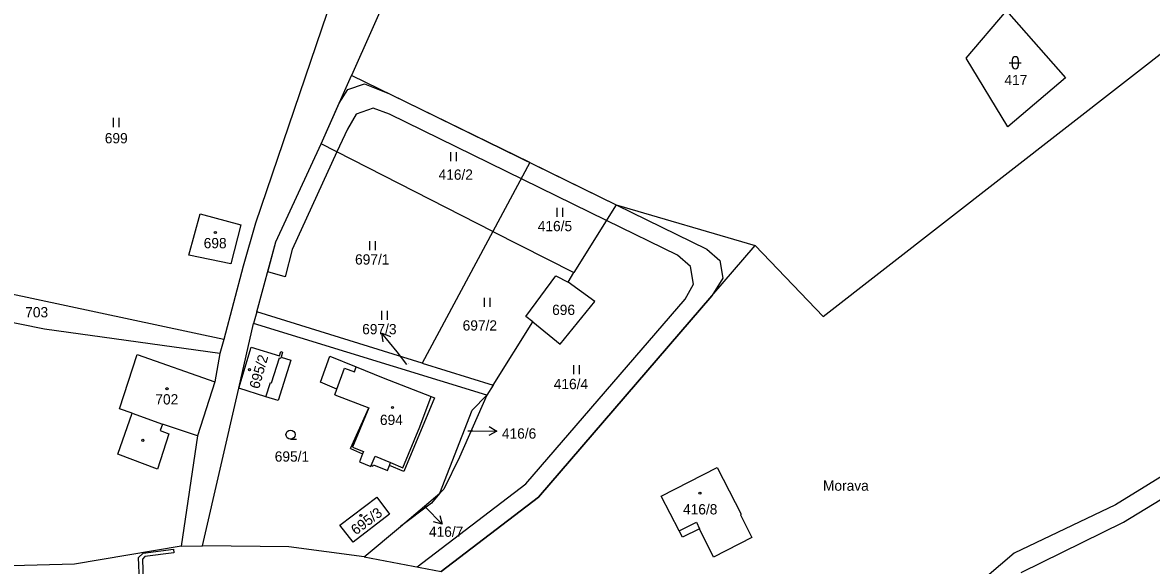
# Model space of a CAD drawing. Extents: x -670359 to -660124, y -978807 to -970072.
# Drawn here: x -668641.1 to -668454.3, y -977671.6 to -977581.7 of the extents above; entities that cross this region are included whole.
import ezdxf

# ---------------------------------------------------------------- set-up
doc = ezdxf.new("R2010")
doc.units = 0
for name, color, linetype in [('Hranice parcel', 7, 'Continuous'), ('Parcelní čísla', 7, 'Continuous'), ('Pop  PČ popisy', 7, 'Continuous'), ('Vnitřní kresba', 7, 'Continuous'), ('Věcná břemena k části', 7, 'Continuous'), ('Značky budov', 7, 'Continuous'), ('Značky kultur', 7, 'Continuous')]:
    doc.layers.add(name, color=color, linetype=linetype)

msp = doc.modelspace()

# ---------------------------------------------------------------- linework, layer by layer
at = {"layer": 'Hranice parcel'}
for p, q in [((-668557.18, -977604.87), (-668586.71, -977590.44)), ((-668563.3, -977616.26), (-668591.75, -977601.77)), ((-668557.18, -977604.87), (-668563.3, -977616.26)), ((-668557.18, -977604.87), (-668542.9, -977611.84)), ((-668542.9, -977611.84), (-668519.87, -977618.61)), ((-668563.3, -977616.26), (-668575, -977638.05)), ((-668563.3, -977616.26), (-668549.89, -977623.09)), ((-668602.37, -977629.57), (-668599.22, -977618)), ((-668605.37, -977642.22), (-668602.9, -977631.5)), ((-668563.24, -977641.7), (-668556.67, -977631.25)), ((-668605.37, -977642.22), (-668603.32, -977635.42)), ((-668603.32, -977635.42), (-668598.63, -977636.89)), ((-668598.63, -977636.89), (-668598.41, -977636.17)), ((-668598.41, -977636.17), (-668598.11, -977636.26)), ((-668598.11, -977636.26), (-668598.36, -977637.06)), ((-668598.36, -977637.06), (-668596.76, -977637.56)), ((-668596.76, -977637.56), (-668598.87, -977644.27)), ((-668585.92, -977638.68), (-668581.45, -977640.5)), ((-668575, -977638.05), (-668563.24, -977641.7)), ((-668600.87, -977643.66), (-668605.37, -977642.22)), ((-668589.47, -977643.33), (-668589.11, -977642.36)), ((-668598.87, -977644.27), (-668600.87, -977643.66)), ((-668589.47, -977643.33), (-668583.84, -977645.49)), ((-668573.52, -977643.59), (-668572.97, -977643.8)), ((-668586.88, -977652.2), (-668584.86, -977653.08)), ((-668584.86, -977653.08), (-668585.39, -977654.43)), ((-668585.39, -977654.43), (-668583.52, -977655.19)), ((-668583.52, -977655.19), (-668583.44, -977655)), ((-668583.44, -977655), (-668583.18, -977655.11)), ((-668583.18, -977655.11), (-668583.09, -977654.89)), ((-668583.09, -977654.89), (-668580.76, -977655.85)), ((-668580.76, -977655.85), (-668580.41, -977655)), ((-668535.43, -977660.12), (-668526.2, -977655.34)), ((-668526.2, -977655.34), (-668522.22, -977663.1)), ((-668588.63, -977664.88), (-668582.54, -977660.26)), ((-668582.54, -977660.26), (-668580.43, -977663.1)), ((-668532.5, -977665.86), (-668535.43, -977660.12)), ((-668580.43, -977663.1), (-668586.44, -977667.7)), ((-668522.22, -977663.1), (-668522.33, -977663.17)), ((-668522.33, -977663.17), (-668520.43, -977666.96)), ((-668586.44, -977667.7), (-668588.63, -977664.88)), ((-668531.93, -977666.88), (-668532.5, -977665.86)), ((-668529.1, -977665.48), (-668531.93, -977666.88)), ((-668526.78, -977670.2), (-668529.1, -977665.48)), ((-668520.43, -977666.96), (-668526.78, -977670.2))]:
    msp.add_line(p, q, dxfattribs=at)
for points in [[(-668563.82, -977538.97), (-668586.71, -977590.44)], [(-668508.63, -977630.34), (-668419.28, -977560.69)], [(-668589.87, -977577.38), (-668602.57, -977614.87)], [(-668484.97, -977587.6), (-668478.29, -977579.75)], [(-668478.29, -977579.75), (-668468.51, -977590.82)], [(-668478.08, -977598.96), (-668484.97, -977587.6)], [(-668591.75, -977601.77), (-668586.71, -977590.44)], [(-668468.51, -977590.82), (-668478.08, -977598.96)], [(-668599.22, -977618), (-668591.75, -977601.77)], [(-668542.9, -977611.84), (-668549.89, -977623.09)], [(-668613.61, -977620.19), (-668611.77, -977613.34)], [(-668611.77, -977613.34), (-668605.01, -977615.16)], [(-668602.57, -977614.87), (-668604.65, -977622.03)], [(-668605.01, -977615.16), (-668606.68, -977621.61)], [(-668555.76, -977660.24), (-668519.87, -977618.61)], [(-668519.87, -977618.61), (-668508.63, -977630.34)], [(-668606.68, -977621.61), (-668613.61, -977620.19)], [(-668607.82, -977634.15), (-668664.97, -977621.98)], [(-668604.65, -977622.03), (-668607.82, -977634.15)], [(-668557.84, -977630.33), (-668552.87, -977623.62)], [(-668552.87, -977623.62), (-668550.83, -977624.66)], [(-668550.83, -977624.66), (-668549.89, -977623.09)], [(-668546.46, -977627.85), (-668550.83, -977624.66)], [(-668637.54, -977632.46), (-668666.42, -977626.62)], [(-668552.15, -977634.93), (-668546.46, -977627.85)], [(-668403.78, -977626.71), (-668460.27, -977661.53)], [(-668602.37, -977629.57), (-668602.9, -977631.5)], [(-668575, -977638.05), (-668602.37, -977629.57)], [(-668458.93, -977664.38), (-668402.04, -977629.73)], [(-668564.3, -977643.39), (-668602.9, -977631.5)], [(-668556.67, -977631.25), (-668557.84, -977630.33)], [(-668556.67, -977631.25), (-668552.15, -977634.93)], [(-668608.5, -977636.5), (-668637.54, -977632.46)], [(-668607.82, -977634.15), (-668608.5, -977636.5)], [(-668625.09, -977645.61), (-668622.18, -977636.66)], [(-668622.18, -977636.66), (-668609.3, -977641.17)], [(-668608.5, -977636.5), (-668609.3, -977641.17)], [(-668591.86, -977641.22), (-668590.3, -977636.9)], [(-668590.3, -977636.9), (-668585.92, -977638.68)], [(-668581.45, -977640.5), (-668573.52, -977643.59)], [(-668609.3, -977641.17), (-668612.22, -977650.13)], [(-668611.39, -977668.3), (-668605.37, -977642.22)], [(-668589.11, -977642.36), (-668591.86, -977641.22)], [(-668563.24, -977641.7), (-668564.3, -977643.39)], [(-668572.97, -977643.8), (-668578.04, -977656.03)], [(-668564.3, -977643.39), (-668568.85, -977653.65), (-668571.43, -977658.96), (-668572.07, -977659.62)], [(-668566.71, -977645.87), (-668564.3, -977643.39)], [(-668625.36, -977653.13), (-668623.01, -977646.34)], [(-668623.01, -977646.34), (-668625.09, -977645.61)], [(-668586.88, -977652.2), (-668583.84, -977645.49)], [(-668572.07, -977659.62), (-668566.71, -977645.87)], [(-668617.98, -977648.19), (-668618.38, -977649.23)], [(-668612.22, -977650.13), (-668617.98, -977648.19)], [(-668616.94, -977649.79), (-668618.8, -977655.63)], [(-668618.38, -977649.23), (-668616.94, -977649.79)], [(-668612.22, -977650.13), (-668614.92, -977668.36)], [(-668618.8, -977655.63), (-668625.36, -977653.13)], [(-668578.04, -977656.03), (-668580.41, -977655)], [(-668572.07, -977659.62), (-668573.45, -977661.25), (-668578.62, -977665.1)], [(-668578.62, -977665.1), (-668572.07, -977659.62)], [(-668571.86, -977672.56), (-668555.76, -977660.24)], [(-668460.27, -977661.53), (-668477.05, -977669.51)], [(-668584.63, -977670.12), (-668578.62, -977665.1)], [(-668475.88, -977672.75), (-668458.93, -977664.38)], [(-668614.92, -977668.36), (-668632.55, -977671.35)], [(-668614.92, -977668.36), (-668611.39, -977668.3)], [(-668597.06, -977668.49), (-668611.39, -977668.3)], [(-668584.63, -977670.12), (-668597.06, -977668.49)], [(-668584.63, -977670.12), (-668571.86, -977672.56)], [(-668477.05, -977669.51), (-668490.6, -977681.15)], [(-668632.55, -977671.35), (-668651.2, -977671.86)]]:
    msp.add_lwpolyline(points, dxfattribs=at)
at = {"layer": 'Parcelní čísla'}
for p, q in [((-668581.44, -977634.57), (-668581.66, -977633.09)), ((-668577.54, -977638.27), (-668579.17, -977636.22)), ((-668567.46, -977649.26), (-668566.65, -977649.27)), ((-668563.94, -977648.54), (-668562.65, -977649.31)), ((-668574.52, -977661.85), (-668574.49, -977661.89)), ((-668572.07, -977663.31), (-668571.71, -977664.76))]:
    msp.add_line(p, q, dxfattribs=at)
for points in [[(-668579.17, -977636.22), (-668581.66, -977633.09), (-668580.26, -977633.64)], [(-668566.65, -977649.27), (-668562.65, -977649.31), (-668563.96, -977650.04)], [(-668574.49, -977661.89), (-668571.71, -977664.76), (-668573.15, -977664.35)]]:
    msp.add_lwpolyline(points, dxfattribs=at)
at = {"layer": 'Vnitřní kresba'}
for p, q in [((-668599.96, -977641.32), (-668598.62, -977637.2)), ((-668598.62, -977637.2), (-668598.43, -977637.27)), ((-668598.43, -977637.27), (-668598.36, -977637.06)), ((-668589.11, -977642.36), (-668587.84, -977638.9)), ((-668587.84, -977638.9), (-668586.23, -977639.49)), ((-668586.23, -977639.49), (-668585.92, -977638.68)), ((-668600.87, -977643.66), (-668600.13, -977641.27)), ((-668600.13, -977641.27), (-668599.96, -977641.32)), ((-668575.37, -977648.62), (-668573.52, -977643.59)), ((-668583.84, -977645.49), (-668586.53, -977651.98)), ((-668578.2, -977655.4), (-668575.37, -977648.62)), ((-668586.53, -977651.98), (-668584.71, -977652.7)), ((-668584.71, -977652.7), (-668584.86, -977653.08)), ((-668583.44, -977655), (-668582.8, -977653.47)), ((-668582.8, -977653.47), (-668580.23, -977654.55)), ((-668580.23, -977654.55), (-668578.2, -977655.4)), ((-668532.5, -977665.86), (-668529.63, -977664.39)), ((-668529.63, -977664.39), (-668529.1, -977665.48))]:
    msp.add_line(p, q, dxfattribs=at)
for points in [[(-668623.01, -977646.34), (-668617.98, -977648.19)], [(-668580.41, -977655), (-668580.23, -977654.55)]]:
    msp.add_lwpolyline(points, dxfattribs=at)
at = {"layer": 'Věcná břemena k části'}
for p, q in [((-668621.2, -977669.52), (-668616.18, -977668.89)), ((-668616.18, -977668.89), (-668616.11, -977669.49)), ((-668621.94, -977670.27), (-668621.2, -977669.52)), ((-668621.82, -977674.09), (-668621.94, -977670.27)), ((-668620.92, -977670.1), (-668621.32, -977670.51)), ((-668621.32, -977670.51), (-668621.2, -977674.13)), ((-668616.11, -977669.49), (-668620.92, -977670.1))]:
    msp.add_line(p, q, dxfattribs=at)
for points in [[(-668587.34, -977592.78), (-668584.57, -977591.82)], [(-668584.57, -977591.82), (-668580.42, -977593.51)], [(-668588.74, -977595.01), (-668587.34, -977592.78)], [(-668580.42, -977593.51), (-668542.9, -977611.84)], [(-668591.75, -977601.77), (-668588.74, -977595.01)], [(-668583.12, -977595.88), (-668585.92, -977596.86)], [(-668580.41, -977596.84), (-668583.12, -977595.88)], [(-668585.92, -977596.86), (-668587.37, -977599.31)], [(-668544.51, -977614.43), (-668580.41, -977596.84)], [(-668587.37, -977599.31), (-668589.11, -977603.11)], [(-668599.22, -977618), (-668591.75, -977601.77)], [(-668589.11, -977603.11), (-668596.5, -977619.24)], [(-668542.9, -977611.84), (-668527.91, -977619.21)], [(-668532.74, -977620.2), (-668544.51, -977614.43)], [(-668600.57, -977622.97), (-668599.22, -977618)], [(-668596.5, -977619.24), (-668597.67, -977623.77)], [(-668530.59, -977622.07), (-668532.74, -977620.2)], [(-668527.91, -977619.21), (-668525.76, -977621.06)], [(-668530.11, -977624.98), (-668530.59, -977622.07)], [(-668525.76, -977621.06), (-668525.27, -977623.99)], [(-668597.67, -977623.77), (-668600.57, -977622.97)], [(-668525.27, -977623.99), (-668527.05, -977626.94)], [(-668531.51, -977627.5), (-668530.11, -977624.98)], [(-668557.84, -977658.04), (-668531.51, -977627.5)], [(-668527.05, -977626.94), (-668555.76, -977660.24)], [(-668575.83, -977671.8), (-668557.84, -977658.04)], [(-668555.76, -977660.24), (-668571.86, -977672.56)]]:
    msp.add_lwpolyline(points, dxfattribs=at)
at = {"layer": 'Značky budov'}
for centre in [(-668609.24, -977616.45), (-668603.6, -977639.16), (-668617.24, -977642.31), (-668579.93, -977645.41), (-668529.04, -977659.6), (-668585.16, -977663.28)]:
    msp.add_circle(centre, 0.175, dxfattribs=at)
at = {"layer": 'Značky kultur'}
for p, q in [((-668477.85, -977588.34), (-668475.85, -977588.34)), ((-668477.35, -977587.84), (-668477.35, -977588.84)), ((-668476.35, -977587.84), (-668476.35, -977588.84)), ((-668626.15, -977597.48), (-668626.15, -977598.98)), ((-668625.15, -977598.98), (-668625.15, -977597.48)), ((-668570.31, -977603.15), (-668570.31, -977604.65)), ((-668569.31, -977604.65), (-668569.31, -977603.15)), ((-668552.73, -977612.36), (-668552.73, -977613.86)), ((-668551.73, -977613.86), (-668551.73, -977612.36)), ((-668583.74, -977617.88), (-668583.74, -977619.38)), ((-668582.74, -977619.38), (-668582.74, -977617.88)), ((-668564.74, -977627.24), (-668564.74, -977628.74)), ((-668563.74, -977628.74), (-668563.74, -977627.24)), ((-668581.76, -977629.42), (-668581.76, -977630.92)), ((-668580.76, -977630.92), (-668580.76, -977629.42)), ((-668549.95, -977638.41), (-668549.95, -977639.91)), ((-668548.95, -977639.91), (-668548.95, -977638.41)), ((-668596.8, -977650.65), (-668595.8, -977650.65))]:
    msp.add_line(p, q, dxfattribs=at)
for centre, radius in [((-668609.24, -977616.45), 0.175), ((-668603.6, -977639.16), 0.175), ((-668617.24, -977642.31), 0.175), ((-668579.93, -977645.41), 0.175), ((-668596.8, -977649.9), 0.75), ((-668621.25, -977650.85), 0.175), ((-668529.04, -977659.6), 0.175), ((-668585.16, -977663.28), 0.175)]:
    msp.add_circle(centre, radius, dxfattribs=at)
for centre, start, end in [((-668476.85, -977587.84), 0, 180), ((-668476.85, -977588.84), 180, 0)]:
    msp.add_arc(centre, 0.5, start, end, dxfattribs=at)

# ---------------------------------------------------------------- texts
at = {"layer": 'Parcelní čísla'}
for s, height, p in [('417', 1.7, (-668478.64, -977592.04)), ('699', 1.7, (-668627.54, -977601.68)), ('416/2', 1.7, (-668572.3, -977607.71)), ('416/5', 1.7, (-668555.88, -977616.23)), ('698', 1.7, (-668611.17, -977619.05)), ('697/1', 1.7, (-668586.12, -977621.75)), ('703', 1.7, (-668640.71, -977630.49)), ('696', 1.7, (-668553.5, -977630.1)), ('697/3', 1.7, (-668584.94, -977633.29)), ('697/2', 1.7, (-668568.31, -977632.68)), ('697/3', 0.1, (-668577.54, -977638.27)), ('416/4', 1.7, (-668553.23, -977642.38)), ('702', 1.7, (-668619.17, -977644.91)), ('694', 1.7, (-668582, -977648.31)), ('416/6', 0.1, (-668567.65, -977649.26)), ('416/6', 1.7, (-668561.82, -977650.57)), ('695/1', 1.7, (-668599.41, -977654.38)), ('416/8', 1.7, (-668531.84, -977663.12)), ('416/7', 0.1, (-668574.71, -977661.85)), ('416/7', 1.7, (-668573.89, -977666.83))]:
    msp.add_text(s, height=height, dxfattribs=at).set_placement(p)
for s, rotation, p in [('695/2', 74, (-668602.03, -977642.45)), ('695/3', 36.8, (-668585.99, -977666.61))]:
    msp.add_text(s, height=1.7, rotation=rotation, dxfattribs=at).set_placement(p)
at = {"layer": 'Pop  PČ popisy'}
msp.add_text('Morava', height=1.7, dxfattribs=at).set_placement((-668508.67, -977659.2))

doc.saveas('drawing.dxf')
